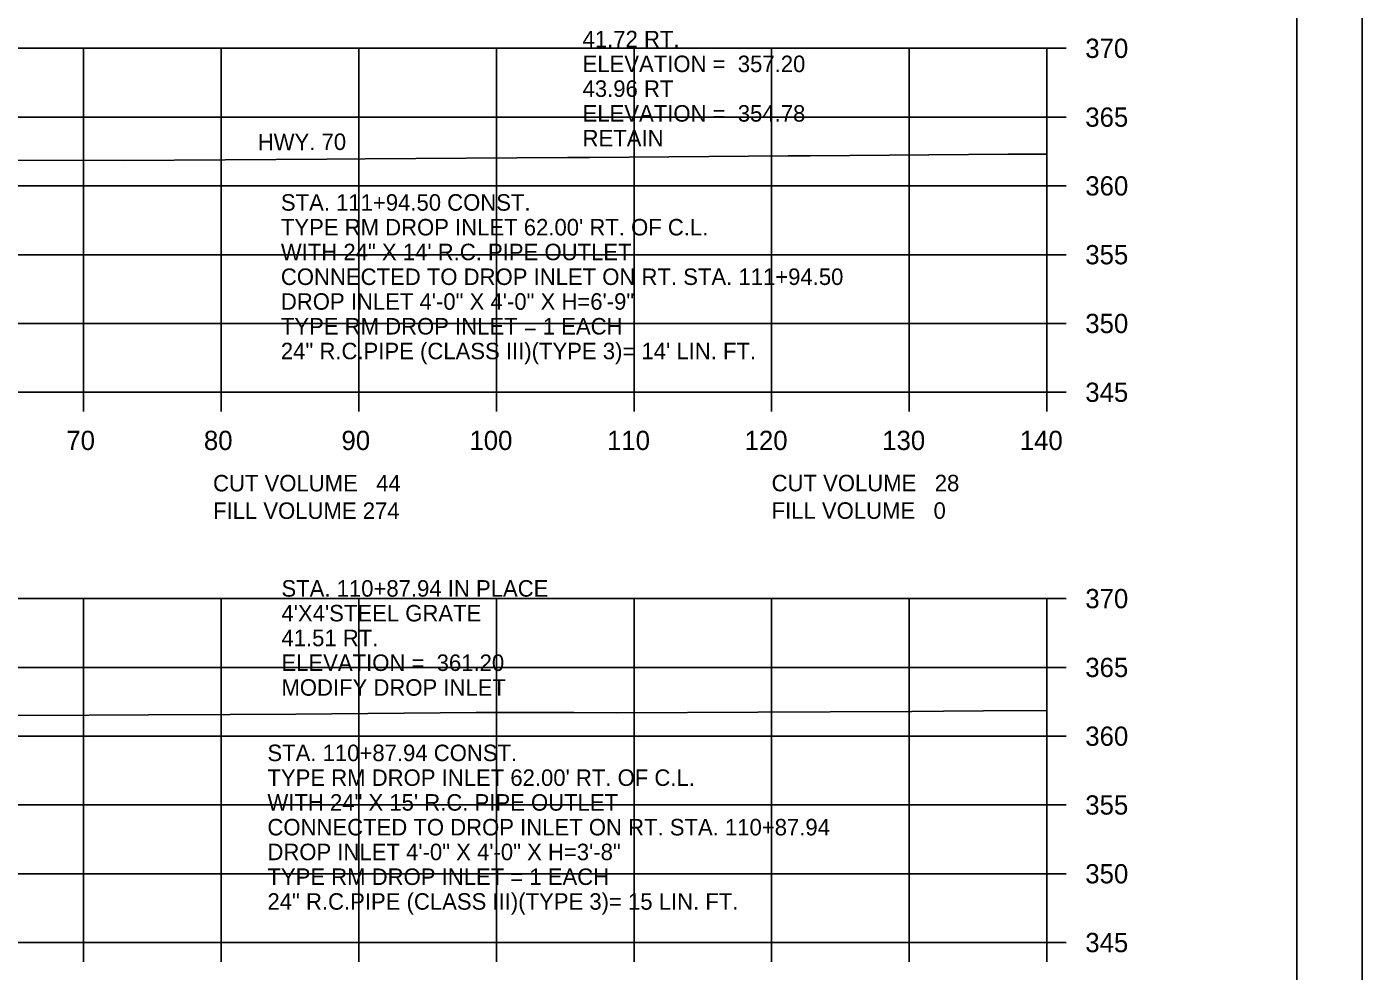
# Model space of a CAD drawing. Extents: x 1374859 to 1376773, y 382242 to 389804.
# Drawn here: x 1376200.4 to 1376297.5, y 382979.6 to 383048.3 of the extents above; entities that cross this region are included whole.
import ezdxf

# ---------------------------------------------------------------- set-up
doc = ezdxf.new("R2010")
doc.units = 0
for name, color, linetype in [('R_Axis', 7, 'Continuous'), ('R_Axis Annot', 7, 'Continuous'), ('R_Border', 7, 'Continuous'), ('R_Exist Surface', 7, 'Continuous'), ('R_Grid', 7, 'Continuous'), ('R_No Plot', 7, 'Continuous'), ('R_Xsect Slope', 7, 'Continuous')]:
    doc.layers.add(name, color=color, linetype=linetype)

msp = doc.modelspace()

# ---------------------------------------------------------------- linework, layer by layer
at = {"layer": 'R_Axis'}
for p, q in [((1376274.57, 383021.734), (1376274.57, 383046.734)), ((1376275.97, 383046.734), (1376274.57, 383046.734)), ((1376275.97, 383041.734), (1376274.57, 383041.734)), ((1376275.97, 383036.734), (1376274.57, 383036.734)), ((1376275.97, 383031.734), (1376274.57, 383031.734)), ((1376275.97, 383026.734), (1376274.57, 383026.734)), ((1375994.57, 383021.734), (1376274.57, 383021.734)), ((1376204.57, 383020.334), (1376204.57, 383021.734)), ((1376214.57, 383020.334), (1376214.57, 383021.734)), ((1376224.57, 383020.334), (1376224.57, 383021.734)), ((1376234.57, 383020.334), (1376234.57, 383021.734)), ((1376244.57, 383020.334), (1376244.57, 383021.734)), ((1376254.57, 383020.334), (1376254.57, 383021.734)), ((1376264.57, 383020.334), (1376264.57, 383021.734)), ((1376274.57, 383020.334), (1376274.57, 383021.734)), ((1376275.97, 383021.734), (1376274.57, 383021.734)), ((1376274.57, 382981.734), (1376274.57, 383006.734)), ((1376275.97, 383006.734), (1376274.57, 383006.734)), ((1376275.97, 383001.734), (1376274.57, 383001.734)), ((1376275.97, 382996.734), (1376274.57, 382996.734)), ((1376275.97, 382991.734), (1376274.57, 382991.734)), ((1376275.97, 382986.734), (1376274.57, 382986.734)), ((1375994.57, 382981.734), (1376274.57, 382981.734)), ((1376204.57, 382980.334), (1376204.57, 382981.734)), ((1376214.57, 382980.334), (1376214.57, 382981.734)), ((1376224.57, 382980.334), (1376224.57, 382981.734)), ((1376234.57, 382980.334), (1376234.57, 382981.734)), ((1376244.57, 382980.334), (1376244.57, 382981.734)), ((1376254.57, 382980.334), (1376254.57, 382981.734)), ((1376264.57, 382980.334), (1376264.57, 382981.734)), ((1376274.57, 382980.334), (1376274.57, 382981.734)), ((1376275.97, 382981.734), (1376274.57, 382981.734))]:
    msp.add_line(p, q, dxfattribs=at)
at = {"layer": 'R_Border'}
msp.add_line((1376292.75, 382885.734), (1376292.75, 383091.194), dxfattribs=at)
at = {"layer": 'R_Exist Surface'}
for points in [[(1376194.116, 383038.609), (1376207.473, 383038.586), (1376222.254, 383038.682), (1376225.023, 383038.698), (1376239.747, 383038.794), (1376241.325, 383038.804), (1376255.764, 383038.912), (1376257.365, 383038.923), (1376271.771, 383039.031), (1376273.457, 383039.041), (1376274.57, 383039.048)], [(1376187.151, 382998.278), (1376200.645, 382998.249), (1376209.276, 382998.298), (1376215.218, 382998.316), (1376219.99, 382998.337), (1376233.108, 382998.45), (1376238.413, 382998.445), (1376240.227, 382998.451), (1376243.316, 382998.434), (1376253.582, 382998.475), (1376258.83, 382998.503), (1376264.764, 382998.537), (1376267.059, 382998.557), (1376269.972, 382998.578), (1376274.57, 382998.606)]]:
    msp.add_lwpolyline(points, dxfattribs=at)
at = {"layer": 'R_Grid'}
for p, q in [((1375994.57, 383046.734), (1376274.57, 383046.734)), ((1376204.57, 383021.734), (1376204.57, 383046.734)), ((1376214.57, 383021.734), (1376214.57, 383046.734)), ((1376224.57, 383021.734), (1376224.57, 383046.734)), ((1376234.57, 383021.734), (1376234.57, 383046.734)), ((1376244.57, 383021.734), (1376244.57, 383046.734)), ((1376254.57, 383021.734), (1376254.57, 383046.734)), ((1376264.57, 383021.734), (1376264.57, 383046.734)), ((1376274.57, 383021.734), (1376274.57, 383046.734)), ((1375994.57, 383041.734), (1376274.57, 383041.734)), ((1375994.57, 383036.734), (1376274.57, 383036.734)), ((1375994.57, 383031.734), (1376274.57, 383031.734)), ((1375994.57, 383026.734), (1376274.57, 383026.734)), ((1375994.57, 383021.734), (1376274.57, 383021.734)), ((1375994.57, 383006.734), (1376274.57, 383006.734)), ((1376204.57, 382981.734), (1376204.57, 383006.734)), ((1376214.57, 382981.734), (1376214.57, 383006.734)), ((1376224.57, 382981.734), (1376224.57, 383006.734)), ((1376234.57, 382981.734), (1376234.57, 383006.734)), ((1376244.57, 382981.734), (1376244.57, 383006.734)), ((1376254.57, 382981.734), (1376254.57, 383006.734)), ((1376264.57, 382981.734), (1376264.57, 383006.734)), ((1376274.57, 382981.734), (1376274.57, 383006.734)), ((1375994.57, 383001.734), (1376274.57, 383001.734)), ((1375994.57, 382996.734), (1376274.57, 382996.734)), ((1375994.57, 382991.734), (1376274.57, 382991.734)), ((1375994.57, 382986.734), (1376274.57, 382986.734)), ((1375994.57, 382981.734), (1376274.57, 382981.734))]:
    msp.add_line(p, q, dxfattribs=at)
at = {"layer": 'R_No Plot'}
for points in [[(1375964.163, 383095.089), (1376297.503, 383095.089), (1376297.503, 382881.751), (1375964.163, 382881.751)], [(1376210.49, 383091.194), (1376210.49, 383081.314), (1376246.222, 383081.314), (1376246.222, 383078.394), (1376269.422, 383078.394), (1376269.422, 383054.061), (1376292.75, 383054.061), (1376292.75, 382885.734), (1375976.57, 382885.734), (1375976.57, 383091.194)]]:
    msp.add_lwpolyline(points, close=True, dxfattribs=at)

# ---------------------------------------------------------------- texts
at = {"layer": 'R_Axis Annot'}
for s, height, p in [('370', 1.4, (1376277.37, 383046.034)), ('365', 1.4, (1376277.37, 383041.034)), ('360', 1.4, (1376277.37, 383036.034)), ('355', 1.4, (1376277.37, 383031.034)), ('350', 1.4, (1376277.37, 383026.034)), ('345', 1.4, (1376277.37, 383021.034)), ('70', 1.4, (1376203.309, 383017.534)), ('80', 1.4, (1376213.309, 383017.534)), ('90', 1.4, (1376223.309, 383017.534)), ('100', 1.4, (1376232.609, 383017.534)), ('110', 1.4, (1376242.609, 383017.534)), ('120', 1.4, (1376252.609, 383017.534)), ('130', 1.4, (1376262.609, 383017.534)), ('140', 1.4, (1376272.609, 383017.534)), ('CUT VOLUME   44', 1.2, (1376213.974, 383014.527)), ('CUT VOLUME   28', 1.2, (1376254.57, 383014.534)), ('FILL VOLUME 274', 1.2, (1376213.974, 383012.527)), ('FILL VOLUME   0', 1.2, (1376254.57, 383012.534)), ('370', 1.4, (1376277.37, 383006.034)), ('365', 1.4, (1376277.37, 383001.034)), ('360', 1.4, (1376277.37, 382996.034)), ('355', 1.4, (1376277.37, 382991.034)), ('350', 1.4, (1376277.37, 382986.034)), ('345', 1.4, (1376277.37, 382981.034))]:
    msp.add_text(s, height=height, dxfattribs=at).set_placement(p)
at = {"layer": 'R_Exist Surface'}
for s, p in [('41.72 RT.', (1376240.833, 383046.804)), ('ELEVATION =  357.20  ', (1376240.833, 383045.004)), ('43.96 RT', (1376240.833, 383043.204)), ('ELEVATION =  354.78', (1376240.833, 383041.404)), ('RETAIN', (1376240.833, 383039.604)), ('STA. 111+94.50 CONST.', (1376218.904, 383034.931)), ("TYPE RM DROP INLET 62.00' RT. OF C.L.", (1376218.904, 383033.131)), ('WITH 24" X 14\' R.C. PIPE OUTLET', (1376218.904, 383031.331)), ('CONNECTED TO DROP INLET ON RT. STA. 111+94.50', (1376218.904, 383029.531)), ('DROP INLET 4\'-0" X 4\'-0" X H=6\'-9"', (1376218.904, 383027.731)), ('TYPE RM DROP INLET = 1 EACH', (1376218.904, 383025.931)), ('24" R.C.PIPE (CLASS III)(TYPE 3)= 14\' LIN. FT.', (1376218.904, 383024.131)), ('STA. 110+87.94 IN PLACE', (1376218.945, 383006.875)), ("4'X4'STEEL GRATE ", (1376218.945, 383005.075)), ('41.51 RT. ', (1376218.945, 383003.275)), ('ELEVATION =  361.20', (1376218.945, 383001.475)), ('MODIFY DROP INLET', (1376218.945, 382999.675)), ('STA. 110+87.94 CONST.', (1376217.927, 382994.92)), ("TYPE RM DROP INLET 62.00' RT. OF C.L.", (1376217.927, 382993.12)), ('WITH 24" X 15\' R.C. PIPE OUTLET', (1376217.927, 382991.32)), ('CONNECTED TO DROP INLET ON RT. STA. 110+87.94', (1376217.927, 382989.52)), ('DROP INLET 4\'-0" X 4\'-0" X H=3\'-8"', (1376217.927, 382987.72)), ('TYPE RM DROP INLET = 1 EACH', (1376217.927, 382985.92)), ('24" R.C.PIPE (CLASS III)(TYPE 3)= 15 LIN. FT.', (1376217.927, 382984.12))]:
    msp.add_text(s, height=1.2, dxfattribs=at).set_placement(p)
at = {"layer": 'R_Xsect Slope'}
msp.add_text('HWY. 70', height=1.2, rotation=0.25651, dxfattribs=at).set_placement((1376217.227, 383039.315))

doc.saveas('drawing.dxf')
